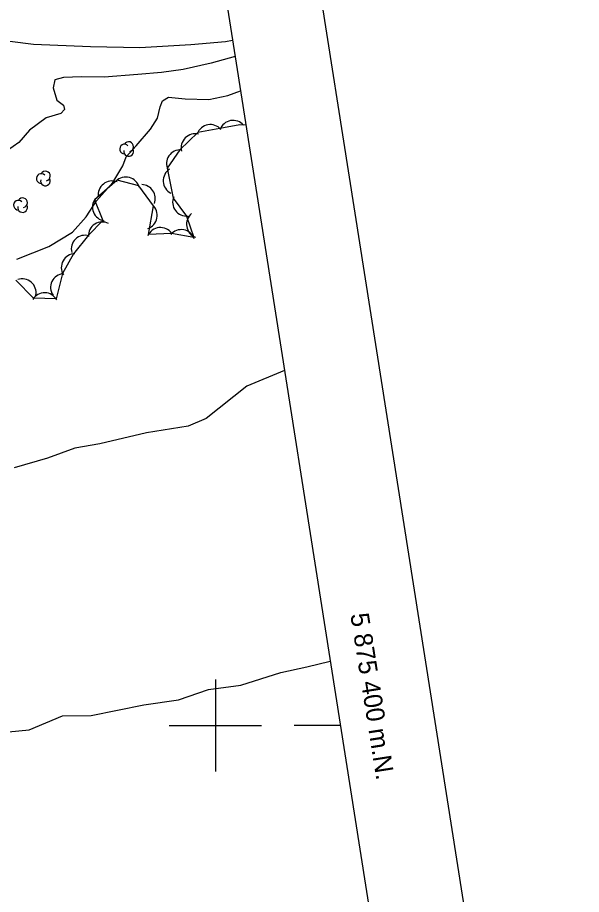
# Model space of a CAD drawing. Extents: x 643342 to 646936, y 5873857 to 5876103.
# Drawn here: x 646157.1 to 646279.3, y 5875363.3 to 5875553.5 of the extents above; entities that cross this region are included whole.
import ezdxf

# ---------------------------------------------------------------- set-up
doc = ezdxf.new("R2010")
doc.units = 0
for name, color, linetype in [('Niveau 2', 7, 'Continuous'), ('Niveau 21', 7, 'Continuous'), ('Niveau 44', 7, 'Continuous'), ('Niveau 60', 7, 'Continuous'), ('Niveau 61', 7, 'Continuous')]:
    doc.layers.add(name, color=color, linetype=linetype)

msp = doc.modelspace()

# ---------------------------------------------------------------- linework, layer by layer
at = {"layer": 'Niveau 2'}
for points in [[(646204.27, 5875545.06), (646199.05, 5875543.67), (646193.01, 5875542.26), (646188.33, 5875541.65), (646183.17, 5875541.21), (646175.86, 5875540.61), (646170.93, 5875540.67), (646167.08, 5875540.56), (646165.21, 5875540), (646164.82, 5875538.32), (646165.65, 5875535.65), (646167.06, 5875534.57), (646167.29, 5875533.6), (646166.51, 5875532.75), (646163.34, 5875531.77), (646159.66, 5875529.09), (646157.39, 5875526.44), (646154.89, 5875524.7)], [(646156.96, 5875501.16), (646163.86, 5875503.89), (646169.03, 5875506.97), (646172, 5875510.29), (646174.24, 5875513.76), (646177.77, 5875517.78), (646179.94, 5875521.37), (646180.66, 5875523.32), (646182.85, 5875525.73), (646185.9, 5875529.35), (646187.44, 5875531.75), (646188.04, 5875534.16), (646188.54, 5875535.45), (646189.86, 5875536.24), (646193.42, 5875535.91), (646198.54, 5875535.75), (646202.72, 5875536.67), (646205.43, 5875537.67)], [(646214.98, 5875476.97), (646206.83, 5875473.61), (646197.99, 5875466.59), (646194.06, 5875464.93), (646185.05, 5875463.5), (646174.97, 5875461.12), (646169.49, 5875460.13), (646163.62, 5875457.97), (646156.38, 5875455.9)], [(646155.12, 5875398.64), (646159.61, 5875399.06), (646166.82, 5875402.08), (646173.06, 5875402.15), (646178.77, 5875403.3), (646184.47, 5875404.5), (646192.02, 5875405.54), (646198.48, 5875407.83), (646205.51, 5875408.75), (646214.15, 5875411.51), (646219.79, 5875412.71), (646224.9, 5875413.93)]]:
    msp.add_lwpolyline(points, dxfattribs=at)
at = {"layer": 'Niveau 21'}
msp.add_lwpolyline([(646136.14, 5875551.58), (646141.8, 5875550.25), (646150.25, 5875549.04), (646160.57, 5875547.8), (646172.92, 5875547.24), (646183.58, 5875547.08), (646194.64, 5875547.67), (646202.17, 5875548.36), (646203.71, 5875548.63)], dxfattribs=at)
at = {"layer": 'Niveau 44'}
msp.add_lwpolyline([(646206.61, 5875530.22), (646205.29, 5875530.28), (646200.96, 5875529.51), (646196.18, 5875528.64), (646192.29, 5875524.86), (646189.57, 5875520.84), (646190.85, 5875514.37), (646193.75, 5875510.47), (646195.28, 5875505.84), (646190.51, 5875506.71), (646185.47, 5875506.48), (646186.57, 5875512.68), (646183.39, 5875517.02), (646178.69, 5875518.26), (646173.8, 5875514.02), (646175.6, 5875509.51), (646172.46, 5875506.36), (646169.2, 5875502.3), (646166.87, 5875498.04), (646165.44, 5875492.56), (646160.58, 5875492.67), (646156.76, 5875496.56)], dxfattribs=at)
for centre, radius, start, end in [((646198.89, 5875527.34), 3, 40.2456, 160.2235), ((646198.89, 5875527.34), 3, 40.2456, 160.2235), ((646198.89, 5875527.34), 3, 40.2456, 160.2235), ((646203.81, 5875528.23), 3, 40.2456, 160.2235), ((646203.81, 5875528.23), 3, 40.2456, 160.2235), ((646203.81, 5875528.23), 3, 40.2456, 160.2235), ((646195.57, 5875525.32), 3, 75.0192, 194.9971), ((646195.57, 5875525.32), 3, 75.0192, 194.9971), ((646195.57, 5875525.32), 3, 75.0192, 194.9971), ((646180.29, 5875525.01), 1.05, 44.1154, 269.804), ((646181.19, 5875525.54), 1.05, 282.2692, 149.7263), ((646181.19, 5875524.49), 1.05, 166.9369, 29.6212), ((646192.39, 5875521.86), 3, 85.8457, 205.8236), ((646192.39, 5875521.86), 3, 85.8457, 205.8236), ((646192.39, 5875521.86), 3, 85.8457, 205.8236), ((646163.15, 5875519.16), 1.05, 282.2692, 149.7263), ((646191.68, 5875518.13), 3, 122.9158, 242.8937), ((646191.68, 5875518.13), 3, 122.9158, 242.8937), ((646191.68, 5875518.13), 3, 122.9158, 242.8937), ((646162.25, 5875518.63), 1.05, 44.1154, 269.804), ((646163.15, 5875518.11), 1.05, 166.9369, 29.6212), ((646177.59, 5875515.1), 3, 68.9273, 188.9052), ((646177.59, 5875515.1), 3, 68.9273, 188.9052), ((646177.59, 5875515.1), 3, 68.9273, 188.9052), ((646180.59, 5875515.94), 3, 15.2527, 135.2306), ((646180.59, 5875515.94), 3, 15.2527, 135.2306), ((646180.59, 5875515.94), 3, 15.2527, 135.2306), ((646183.96, 5875514.3), 3, 339.0877, 88.6568), ((646183.96, 5875514.3), 3, 339.0877, 88.6568), ((646183.96, 5875514.3), 3, 339.0877, 88.6568), ((646158.19, 5875513.38), 1.05, 282.2692, 149.7263), ((646176.34, 5875512.42), 3, 141.7254, 261.7033), ((646176.34, 5875512.42), 3, 141.7254, 261.7033), ((646176.34, 5875512.42), 3, 141.7254, 261.7033), ((646193.72, 5875513.47), 3, 156.626, 276.6039), ((646193.72, 5875513.47), 3, 156.626, 276.6039), ((646193.72, 5875513.47), 3, 156.626, 276.6039), ((646157.29, 5875512.85), 1.05, 44.1154, 269.804), ((646158.19, 5875512.33), 1.05, 166.9369, 29.6212), ((646184.37, 5875510.65), 3, 288.6823, 48.6603), ((646184.37, 5875510.65), 3, 288.6823, 48.6603), ((646184.37, 5875510.65), 3, 288.6823, 48.6603), ((646196.73, 5875508.71), 3, 129.4131, 249.391), ((646196.73, 5875508.71), 3, 129.4131, 249.391), ((646196.73, 5875508.71), 3, 129.4131, 249.391), ((646175.46, 5875506.2), 3, 62.827, 182.805), ((646175.46, 5875506.2), 3, 62.827, 182.805), ((646175.46, 5875506.2), 3, 62.827, 182.805), ((646188.08, 5875504.99), 3, 36.1039, 156.0819), ((646188.08, 5875504.99), 3, 36.1039, 156.0819), ((646188.08, 5875504.99), 3, 36.1039, 156.0819), ((646192.58, 5875504.54), 3, 19.635, 139.6129), ((646192.58, 5875504.54), 3, 19.635, 139.6129), ((646192.58, 5875504.54), 3, 19.635, 139.6129), ((646171.75, 5875503.32), 3, 73.7554, 193.7334), ((646171.75, 5875503.32), 3, 73.7554, 193.7334), ((646171.75, 5875503.32), 3, 73.7554, 193.7334), ((646169.59, 5875499.33), 3, 91.2983, 211.2762), ((646169.59, 5875499.33), 3, 91.2983, 211.2762), ((646169.59, 5875499.33), 3, 91.2983, 211.2762), ((646167.27, 5875494.99), 3, 94.3427, 214.3206), ((646167.27, 5875494.99), 3, 94.3427, 214.3206), ((646167.27, 5875494.99), 3, 94.3427, 214.3206), ((646158.12, 5875493.87), 3, 349.0696, 109.0476), ((646158.12, 5875493.87), 3, 349.0696, 109.0476), ((646158.12, 5875493.87), 3, 349.0696, 109.0476), ((646162.97, 5875490.85), 3, 28.6593, 148.6373), ((646162.97, 5875490.85), 3, 28.6593, 148.6373), ((646162.97, 5875490.85), 3, 28.6593, 148.6373)]:
    msp.add_arc(centre, radius, start, end, dxfattribs=at)
at = {"layer": 'Niveau 60'}
msp.add_line((646227.09, 5875400), (646217.09, 5875400), dxfattribs=at)
msp.add_lwpolyline([(646417.19, 5874320.42), (646911.1, 5874398.11), (646647.07, 5876077.14), (646153.42, 5875999.51), (646417.52, 5874320.47)], dxfattribs=at)
msp.add_lwpolyline([(643367.26, 5875561.52), (646133.22, 5875996.67), (646397.42, 5874317.29), (643631.46, 5873882.15)], close=True, dxfattribs=at)
at = {"layer": 'Niveau 61'}
for points in [[(646200, 5875410), (646200, 5875400), (646200, 5875390)], [(646190, 5875400), (646200, 5875400), (646210, 5875400)]]:
    msp.add_lwpolyline(points, dxfattribs=at)

# ---------------------------------------------------------------- texts
msp.add_text('5 875 400 m.N.', height=3.9999, rotation=278.9405, dxfattribs=at).set_placement((646229.23, 5875424.09))

doc.saveas('drawing.dxf')
